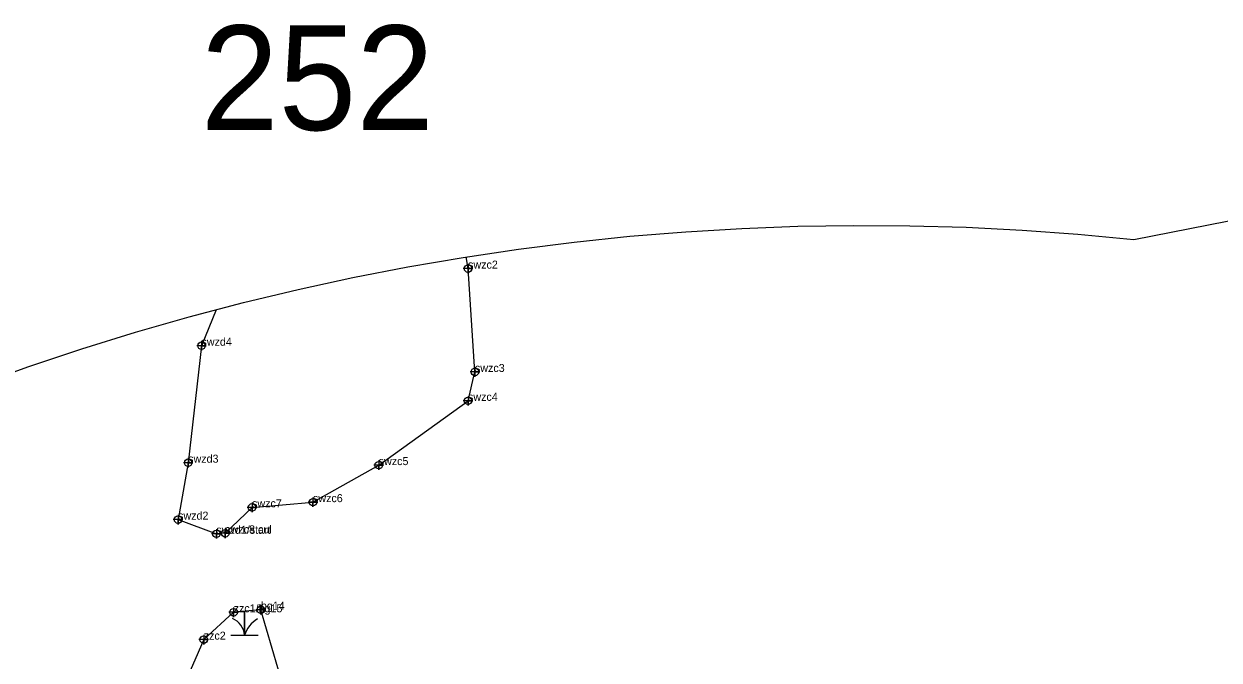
# Model space of a CAD drawing. Extents: x 2071991 to 2268989, y 436479 to 469629.
# Drawn here: x 2211521 to 2212268, y 440758 to 441156 of the extents above; entities that cross this region are included whole.
import ezdxf

# ---------------------------------------------------------------- set-up
doc = ezdxf.new("R2010")
doc.units = 0
for name, color, linetype in [('approx_PSA', 7, 'Continuous'), ('Default', 7, 'Continuous'), ('Exist Environmental Wetland Boundary', 7, 'Continuous'), ('Exist Environmental Wetland Boundary Cogo Comment', 7, 'Continuous'), ('Exist Environmental Wetland Boundary Cogo Point CELL', 7, 'Continuous'), ('Exist Hydro Jurisdictional Stream or Body of Water NEU NonMitigable', 7, 'Continuous'), ('Exist Hydro Jurisdictional Stream or Body of Water NEU NonMitigable Cogo Comment', 7, 'Continuous'), ('Exist Hydro Jurisdictional Stream or Body of Water NEU NonMitigable Cogo Point CELL', 7, 'Continuous'), ('Exist Hydro Swamp or Marsh', 7, 'Continuous')]:
    doc.layers.add(name, color=color, linetype=linetype)

msp = doc.modelspace()

# ---------------------------------------------------------------- linework, layer by layer
at = {"layer": 'approx_PSA'}
for p, q in [((2212214.73, 441020.93), (2212868.09, 441149.22)), ((2211934.95, 441025.71), (2211969.91, 441027.8)), ((2211969.91, 441027.8), (2212004.9, 441029.12)), ((2212004.9, 441029.12), (2212039.92, 441029.68)), ((2212039.92, 441029.68), (2212074.94, 441029.47)), ((2212074.94, 441029.47), (2212109.95, 441028.48)), ((2212109.95, 441028.48), (2212144.93, 441026.73)), ((2211865.21, 441019.22), (2211900.04, 441022.85)), ((2211900.04, 441022.85), (2211934.95, 441025.71)), ((2212144.93, 441026.73), (2212179.86, 441024.22)), ((2212179.86, 441024.22), (2212214.73, 441020.93)), ((2211795.82, 441009.69), (2211830.46, 441014.84)), ((2211830.46, 441014.84), (2211865.21, 441019.22)), ((2211761.3, 441003.78), (2211795.82, 441009.69)), ((2211726.91, 440997.11), (2211761.3, 441003.78)), ((2211692.69, 440989.7), (2211726.91, 440997.11)), ((2211658.63, 440981.53), (2211692.69, 440989.7)), ((2211624.76, 440972.62), (2211658.63, 440981.53)), ((2211591.09, 440962.96), (2211624.76, 440972.62)), ((2211557.65, 440952.57), (2211591.09, 440962.96)), ((2211524.44, 440941.45), (2211557.65, 440952.57)), ((2211491.48, 440929.6), (2211524.44, 440941.45))]:
    msp.add_line(p, q, dxfattribs=at)
at = {"layer": 'Exist Environmental Wetland Boundary'}
msp.add_lwpolyline([(2211683.65, 440741.22), (2211669.49, 440789.63), (2211652.44, 440788.03), (2211633.75, 440770.96), (2211621.74, 440743.32)], dxfattribs=at)
at = {"layer": 'Exist Environmental Wetland Boundary Cogo Point CELL'}
for points in [[(2211652.44, 440791.03), (2211652.44, 440785.03), (2211652.44, 440788.03), (2211655.44, 440788.03), (2211649.44, 440788.03)], [(2211669.49, 440792.63), (2211669.49, 440786.63), (2211669.49, 440789.63), (2211672.49, 440789.63), (2211666.49, 440789.63)], [(2211633.75, 440773.96), (2211633.75, 440767.96), (2211633.75, 440770.96), (2211636.75, 440770.96), (2211630.75, 440770.96)]]:
    msp.add_lwpolyline(points, dxfattribs=at)
for centre in [(2211652.44, 440788.03), (2211669.49, 440789.63), (2211633.75, 440770.96)]:
    msp.add_circle(centre, 2.34, dxfattribs=at)
at = {"layer": 'Exist Hydro Jurisdictional Stream or Body of Water NEU NonMitigable'}
for points in [[(2211647.21, 440837.36), (2211663.96, 440853.56), (2211702.02, 440856.82), (2211743.06, 440879.95), (2211798.85, 440920.1), (2211803.19, 440938.15), (2211798.91, 441002.68), (2211797.66, 441009.96)], [(2211641.45, 440977.01), (2211632.37, 440954.52), (2211624.05, 440881.47), (2211617.76, 440845.91), (2211641.68, 440837.05)]]:
    msp.add_lwpolyline(points, dxfattribs=at)
at = {"layer": 'Exist Hydro Jurisdictional Stream or Body of Water NEU NonMitigable Cogo Point CELL'}
for points in [[(2211798.91, 441005.68), (2211798.91, 440999.68), (2211798.91, 441002.68), (2211801.91, 441002.68), (2211795.91, 441002.68)], [(2211632.37, 440957.52), (2211632.37, 440951.52), (2211632.37, 440954.52), (2211635.37, 440954.52), (2211629.37, 440954.52)], [(2211803.19, 440941.15), (2211803.19, 440935.15), (2211803.19, 440938.15), (2211806.19, 440938.15), (2211800.19, 440938.15)], [(2211798.85, 440923.1), (2211798.85, 440917.1), (2211798.85, 440920.1), (2211801.85, 440920.1), (2211795.85, 440920.1)], [(2211624.05, 440884.47), (2211624.05, 440878.47), (2211624.05, 440881.47), (2211627.05, 440881.47), (2211621.05, 440881.47)], [(2211743.06, 440882.95), (2211743.06, 440876.95), (2211743.06, 440879.95), (2211746.06, 440879.95), (2211740.06, 440879.95)], [(2211663.96, 440856.56), (2211663.96, 440850.56), (2211663.96, 440853.56), (2211666.96, 440853.56), (2211660.96, 440853.56)], [(2211702.02, 440859.82), (2211702.02, 440853.82), (2211702.02, 440856.82), (2211705.02, 440856.82), (2211699.02, 440856.82)], [(2211617.76, 440848.91), (2211617.76, 440842.91), (2211617.76, 440845.91), (2211620.76, 440845.91), (2211614.76, 440845.91)], [(2211641.68, 440840.05), (2211641.68, 440834.05), (2211641.68, 440837.05), (2211644.68, 440837.05), (2211638.68, 440837.05)], [(2211647.21, 440840.36), (2211647.21, 440834.36), (2211647.21, 440837.36), (2211650.21, 440837.36), (2211644.21, 440837.36)]]:
    msp.add_lwpolyline(points, dxfattribs=at)
for centre in [(2211798.91, 441002.68), (2211632.37, 440954.52), (2211803.19, 440938.15), (2211798.85, 440920.1), (2211624.05, 440881.47), (2211743.06, 440879.95), (2211663.96, 440853.56), (2211702.02, 440856.82), (2211617.76, 440845.91), (2211641.68, 440837.05), (2211647.21, 440837.36)]:
    msp.add_circle(centre, 2.34, dxfattribs=at)
at = {"layer": 'Exist Hydro Swamp or Marsh'}
for points in [[(2211650.65, 440773.71), (2211659.25, 440773.71), (2211659.25, 440788.67)], [(2211659.25, 440788.67), (2211659.25, 440773.71), (2211667.85, 440773.71)]]:
    msp.add_lwpolyline(points, dxfattribs=at)
for centre, radius, start, end in [((2211646.98, 440772.82), 12.3, 4.14034, 67.53497), ((2211677.49, 440767.65), 19.22, 122.12745, 161.62219)]:
    msp.add_arc(centre, radius, start, end, dxfattribs=at)

# ---------------------------------------------------------------- texts
at = {"layer": 'Default'}
msp.add_text('252', height=65.34, dxfattribs=at).set_placement((2211631.91, 441089.2))
at = {"layer": 'Exist Environmental Wetland Boundary Cogo Comment'}
for s, p in [('zzc1/bg15', (2211652.44, 440788.03)), ('bg14', (2211669.49, 440789.63)), ('zzc2', (2211633.75, 440770.96))]:
    msp.add_text(s, height=5, dxfattribs=at).set_placement(p)
at = {"layer": 'Exist Hydro Jurisdictional Stream or Body of Water NEU NonMitigable Cogo Comment'}
for s, p in [('swzc2', (2211798.91, 441002.68)), ('swzd4', (2211632.37, 440954.52)), ('swzc3', (2211803.19, 440938.15)), ('swzc4', (2211798.85, 440920.1)), ('swzd3', (2211624.05, 440881.47)), ('swzc5', (2211743.06, 440879.95)), ('swzc7', (2211663.96, 440853.56)), ('swzc6', (2211702.02, 440856.82)), ('swzd2', (2211617.76, 440845.91)), ('swzd1/start', (2211641.68, 440837.05)), ('swzc8 cul', (2211647.21, 440837.36))]:
    msp.add_text(s, height=5, dxfattribs=at).set_placement(p)

doc.saveas('drawing.dxf')
